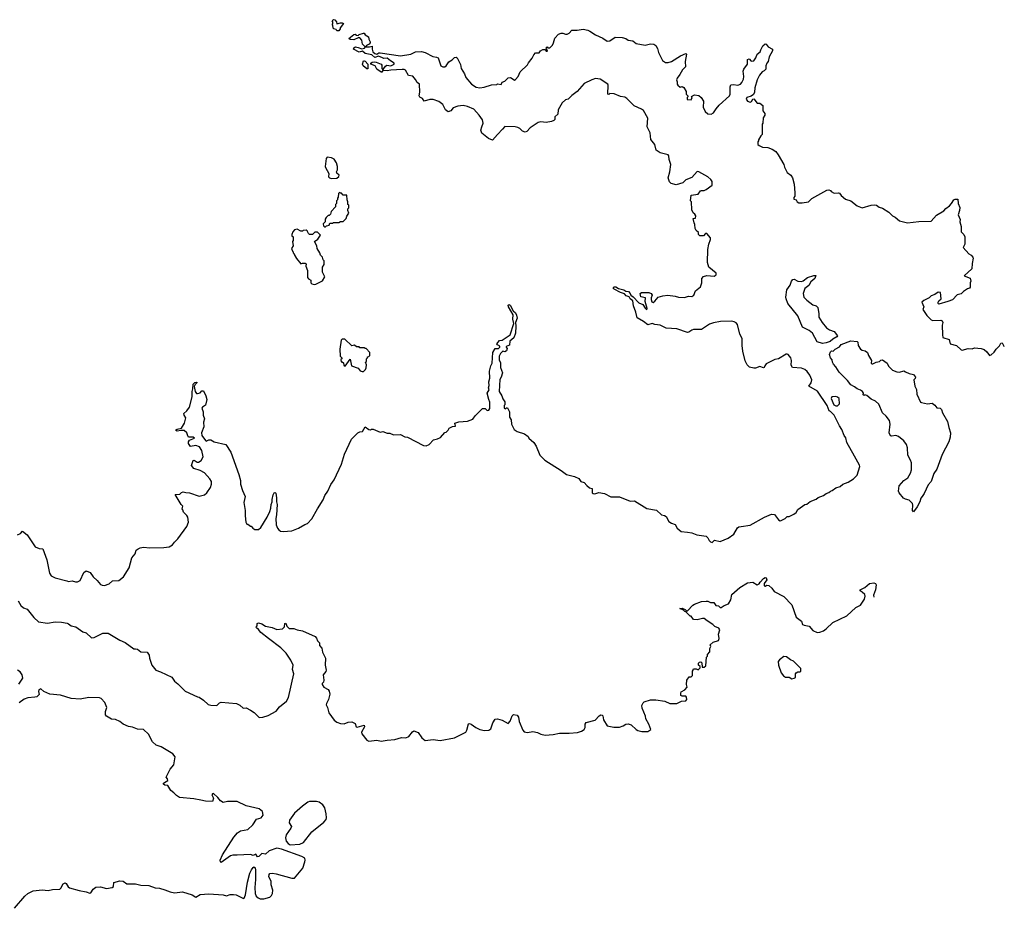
# Model space of a CAD drawing. Extents: x 2220520 to 2384350, y 721165 to 893491.
# Tile 313 of 315: x 2367262 to 2378413, y 849828 to 859898. Entities that reach past the tile are written whole.
import ezdxf

# ---------------------------------------------------------------- set-up
doc = ezdxf.new("R2010")
doc.units = 0

msp = doc.modelspace()

# ---------------------------------------------------------------- linework, layer by layer
at = {"layer": '0CON20XD'}
for points in [[(2370875, 859770), (2370855, 859772), (2370845, 859788), (2370820, 859795), (2370813, 859803), (2370810, 859835), (2370800, 859845), (2370810, 859855), (2370810, 859875), (2370800, 859885), (2370815, 859898), (2370830, 859895), (2370850, 859875), (2370855, 859850), (2370895, 859862), (2370915, 859862), (2370928, 859855), (2370893, 859807), (2370892, 859795), (2370875, 859770)], [(2372708, 856115), (2372691, 856085), (2372694, 856044), (2372708, 856008), (2372709, 855955), (2372729, 855895), (2372716, 855845), (2372701, 855819), (2372693, 855685), (2372724, 855634), (2372732, 855602), (2372756, 855566), (2372758, 855532), (2372750, 855525), (2372748, 855495), (2372762, 855488), (2372775, 855500), (2372785, 855500), (2372808, 855455), (2372810, 855395), (2372827, 855365), (2372831, 855315), (2372861, 855255), (2372895, 855231), (2372978, 855205), (2373022, 855175), (2373028, 855155), (2373085, 855108), (2373113, 855065), (2373152, 854962), (2373210, 854905), (2373395, 854788), (2373455, 854742), (2373545, 854721), (2373595, 854700), (2373618, 854665), (2373655, 854653), (2373685, 854618), (2373715, 854592), (2373746, 854586), (2373747, 854537), (2373755, 854528), (2373775, 854526), (2373820, 854540), (2373885, 854529), (2373955, 854491), (2374055, 854492), (2374175, 854441), (2374226, 854446), (2374365, 854359), (2374475, 854341), (2374532, 854285), (2374565, 854278), (2374585, 854266), (2374615, 854212), (2374643, 854193), (2374685, 854178), (2374710, 854135), (2374755, 854097), (2374825, 854092), (2374875, 854082), (2374931, 854061), (2375035, 854044), (2375057, 854027), (2375071, 853995), (2375085, 853981), (2375105, 853973), (2375131, 853999), (2375195, 853986), (2375285, 854024), (2375351, 854069), (2375391, 854139), (2375405, 854149), (2375434, 854156), (2375535, 854170), (2375698, 854262), (2375775, 854295), (2375809, 854289), (2375855, 854229), (2375875, 854219), (2375885, 854221), (2375932, 854245), (2375953, 854267), (2375975, 854267), (2376030, 854295), (2376055, 854312), (2376074, 854346), (2376155, 854402), (2376175, 854408), (2376214, 854436), (2376282, 854465), (2376305, 854483), (2376366, 854504), (2376395, 854530), (2376425, 854538), (2376444, 854556), (2376465, 854563), (2376505, 854594), (2376553, 854607), (2376586, 854634), (2376645, 854658), (2376705, 854694), (2376745, 854738), (2376777, 854835), (2376775, 854850), (2376715, 854953), (2376631, 855105), (2376618, 855158), (2376600, 855185), (2376574, 855254), (2376546, 855295), (2376486, 855415), (2376446, 855456), (2376430, 855465), (2376406, 855526), (2376298, 855688), (2376198, 855745), (2376227, 855783), (2376232, 855815), (2376209, 855869), (2376180, 855910), (2376153, 855933), (2376118, 855948), (2376016, 855956), (2376001, 855981), (2376003, 856035), (2375994, 856065), (2375965, 856103), (2375955, 856107), (2375944, 856106), (2375855, 856053), (2375814, 856046), (2375715, 855999), (2375700, 855975), (2375695, 855958), (2375686, 855954), (2375645, 855969), (2375595, 855949), (2375575, 855947), (2375529, 855959), (2375500, 855985), (2375480, 856030), (2375453, 856143), (2375443, 856205), (2375444, 856285), (2375418, 856335), (2375393, 856443), (2375375, 856464), (2375352, 856475), (2375325, 856480), (2375198, 856478), (2375118, 856462), (2375075, 856446), (2374982, 856388), (2374895, 856386), (2374875, 856381), (2374840, 856355), (2374825, 856353), (2374705, 856393), (2374585, 856403), (2374515, 856436), (2374456, 856444), (2374425, 856456), (2374375, 856439), (2374327, 856477), (2374255, 856518), (2374239, 856585), (2374213, 856655), (2374205, 856710), (2374176, 856735), (2374165, 856757), (2374130, 856770), (2374111, 856791), (2374065, 856805), (2373993, 856845), (2373983, 856856), (2373991, 856869), (2374015, 856871), (2374043, 856853), (2374105, 856836), (2374125, 856821), (2374156, 856816), (2374177, 856795), (2374184, 856774), (2374208, 856758), (2374275, 856690), (2374319, 856669), (2374345, 856628), (2374365, 856610), (2374368, 856625), (2374346, 856705), (2374348, 856745), (2374297, 856757), (2374290, 856795), (2374303, 856807), (2374387, 856807), (2374415, 856796), (2374424, 856775), (2374413, 856745), (2374414, 856725), (2374422, 856702), (2374435, 856692), (2374455, 856708), (2374493, 856755), (2374545, 856770), (2374604, 856774), (2374685, 856766), (2374724, 856754), (2374791, 856751), (2374835, 856763), (2374875, 856761), (2374896, 856774), (2374917, 856825), (2374971, 856869), (2374986, 856915), (2374987, 856965), (2375005, 856988), (2375045, 856998), (2375127, 856993), (2375150, 857005), (2375150, 857025), (2375068, 857095), (2375050, 857145), (2375054, 857295), (2375066, 857355), (2375086, 857405), (2375086, 857425), (2375045, 857476), (2375030, 857475), (2375005, 857450), (2374965, 857450), (2374950, 857465), (2374950, 857485), (2374925, 857510), (2374913, 857533), (2374910, 857575), (2374900, 857595), (2374890, 857645), (2374915, 857650), (2374919, 857675), (2374910, 857695), (2374890, 857710), (2374873, 857743), (2374870, 857835), (2374860, 857845), (2374865, 857910), (2374945, 857922), (2374972, 857958), (2374985, 857963), (2375015, 857961), (2375035, 857972), (2375106, 858024), (2375104, 858065), (2375091, 858085), (2375055, 858118), (2374955, 858172), (2374935, 858176), (2374875, 858108), (2374806, 858084), (2374772, 858048), (2374695, 858026), (2374641, 858041), (2374620, 858060), (2374608, 858105), (2374626, 858175), (2374636, 858255), (2374616, 858315), (2374612, 858355), (2374605, 858367), (2374515, 858388), (2374469, 858419), (2374454, 858485), (2374410, 858540), (2374404, 858614), (2374370, 858685), (2374375, 858783), (2374325, 858867), (2374303, 858885), (2374221, 858921), (2374139, 859005), (2374115, 859020), (2374068, 859028), (2373995, 859059), (2373945, 859060), (2373935, 859050), (2373922, 859052), (2373928, 859155), (2373922, 859165), (2373835, 859223), (2373785, 859231), (2373741, 859215), (2373653, 859175), (2373577, 859083), (2373515, 859040), (2373475, 858998), (2373445, 858990), (2373404, 858956), (2373361, 858875), (2373358, 858825), (2373322, 858795), (2373322, 858768), (2373310, 858755), (2373286, 858744), (2373225, 858732), (2373165, 858739), (2373135, 858731), (2373045, 858671), (2373005, 858630), (2372985, 858622), (2372955, 858634), (2372926, 858666), (2372905, 858676), (2372873, 858683), (2372755, 858688), (2372731, 858655), (2372672, 858598), (2372615, 858532), (2372572, 858552), (2372495, 858612), (2372486, 858645), (2372494, 858685), (2372512, 858725), (2372503, 858763), (2372465, 858816), (2372404, 858884), (2372335, 858914), (2372285, 858924), (2372224, 858916), (2372172, 858898), (2372145, 858864), (2372115, 858853), (2372086, 858875), (2372055, 858937), (2372010, 858970), (2371943, 858993), (2371905, 858992), (2371842, 858975), (2371823, 859003), (2371795, 859020), (2371786, 859035), (2371792, 859075), (2371789, 859165), (2371763, 859184), (2371745, 859219), (2371716, 859256), (2371665, 859266), (2371633, 859325), (2371615, 859334), (2371595, 859334), (2371464, 859326), (2371425, 859316), (2371385, 859322), (2371375, 859320), (2371365, 859304), (2371354, 859304), (2371307, 859337), (2371286, 859376), (2371240, 859395), (2371238, 859405), (2371255, 859416), (2371275, 859419), (2371300, 859415), (2371354, 859394), (2371363, 859383), (2371362, 859345), (2371375, 859330), (2371405, 859372), (2371418, 859382), (2371464, 859376), (2371488, 859385), (2371502, 859395), (2371502, 859405), (2371460, 859430), (2371425, 859461), (2371385, 859459), (2371370, 859465), (2371325, 859484), (2371285, 859469), (2371249, 859499), (2371175, 859516), (2371145, 859542), (2371105, 859530), (2371044, 859565), (2371045, 859577), (2371065, 859588), (2371094, 859584), (2371135, 859568), (2371167, 859573), (2371180, 859590), (2371172, 859592), (2371145, 859620), (2371137, 859667), (2371115, 859690), (2371095, 859690), (2371045, 859670), (2371003, 859673), (2370990, 859685), (2371045, 859730), (2371062, 859732), (2371075, 859722), (2371095, 859720), (2371105, 859730), (2371155, 859746), (2371163, 859743), (2371174, 859724), (2371212, 859705), (2371216, 859675), (2371230, 859645), (2371230, 859635), (2371219, 859621), (2371190, 859605), (2371180, 859590), (2371225, 859588), (2371255, 859598), (2371253, 859565), (2371260, 859535), (2371285, 859513), (2371305, 859508), (2371328, 859522), (2371345, 859522), (2371575, 859489), (2371693, 859507), (2371745, 859534), (2371814, 859536), (2371855, 859526), (2371942, 859482), (2371984, 859474), (2372000, 859465), (2372033, 859375), (2372055, 859363), (2372075, 859364), (2372092, 859375), (2372121, 859419), (2372158, 859442), (2372185, 859468), (2372205, 859472), (2372215, 859467), (2372255, 859390), (2372262, 859345), (2372299, 859285), (2372313, 859243), (2372379, 859165), (2372433, 859133), (2372475, 859124), (2372524, 859134), (2372605, 859161), (2372665, 859164), (2372675, 859170), (2372715, 859162), (2372725, 859190), (2372755, 859200), (2372795, 859240), (2372815, 859243), (2372829, 859239), (2372865, 859213), (2372879, 859221), (2372907, 859253), (2372930, 859305), (2373012, 859385), (2373025, 859410), (2373065, 859460), (2373085, 859500), (2373105, 859520), (2373145, 859520), (2373162, 859545), (2373185, 859560), (2373215, 859560), (2373225, 859540), (2373238, 859542), (2373228, 859568), (2373220, 859575), (2373235, 859590), (2373245, 859580), (2373265, 859580), (2373295, 859610), (2373308, 859635), (2373321, 859689), (2373365, 859732), (2373395, 859743), (2373415, 859743)], [(2373415, 859743), (2373445, 859732), (2373464, 859734), (2373486, 859745), (2373515, 859777), (2373575, 859777), (2373645, 859789), (2373695, 859779), (2373718, 859768), (2373783, 859725), (2373865, 859689), (2373915, 859654), (2373945, 859656), (2374005, 859698), (2374084, 859696), (2374125, 859684), (2374155, 859666), (2374205, 859656), (2374245, 859629), (2374345, 859609), (2374405, 859624), (2374445, 859621), (2374465, 859605), (2374485, 859571), (2374495, 859525), (2374541, 859435), (2374575, 859411), (2374605, 859412), (2374645, 859424), (2374745, 859489), (2374805, 859513), (2374813, 859505), (2374800, 859425), (2374804, 859365), (2374770, 859330), (2374740, 859275), (2374708, 859235), (2374702, 859215), (2374710, 859195), (2374708, 859165), (2374714, 859154), (2374743, 859133), (2374765, 859140), (2374785, 859130), (2374810, 859085), (2374810, 859055), (2374830, 859035), (2374830, 859025), (2374820, 859015), (2374822, 858992), (2374865, 858990), (2374878, 859015), (2374872, 859028), (2374903, 859047), (2374955, 859037), (2374981, 859015), (2375006, 858975), (2375004, 858905), (2375025, 858858), (2375055, 858832), (2375095, 858828), (2375119, 858841), (2375151, 858889), (2375185, 858928), (2375300, 859035), (2375307, 859055), (2375309, 859135), (2375315, 859158), (2375345, 859164), (2375396, 859154), (2375425, 859167), (2375441, 859185), (2375459, 859225), (2375463, 859255), (2375454, 859315), (2375462, 859338), (2375503, 859395), (2375505, 859448), (2375525, 859452), (2375548, 859428), (2375575, 859432), (2375599, 859465), (2375614, 859505), (2375648, 859532), (2375654, 859555), (2375680, 859600), (2375705, 859624), (2375715, 859621), (2375739, 859589), (2375788, 859565), (2375788, 859545), (2375751, 859475), (2375740, 859425), (2375722, 859405), (2375714, 859376), (2375711, 859335), (2375695, 859317), (2375672, 859305), (2375641, 859269), (2375614, 859215), (2375589, 859125), (2375584, 859075), (2375571, 859049), (2375548, 859032), (2375496, 859014), (2375488, 858995), (2375505, 858974), (2375535, 858962), (2375549, 858971), (2375564, 858996), (2375575, 859000), (2375615, 858950), (2375645, 858950), (2375680, 858925), (2375680, 858865), (2375700, 858835), (2375700, 858815), (2375683, 858787), (2375680, 858725), (2375670, 858715), (2375672, 858598), (2375655, 858580), (2375630, 858535), (2375630, 858525), (2375620, 858515), (2375620, 858485), (2375635, 858470), (2375673, 858453), (2375735, 858448), (2375785, 858432), (2375825, 858402), (2375852, 858365), (2375916, 858256), (2375923, 858225), (2375953, 858165), (2375997, 858135), (2376016, 858105), (2376032, 858035), (2376042, 857935), (2376042, 857898), (2376028, 857882), (2376030, 857865), (2376057, 857857), (2376068, 857835), (2376085, 857824), (2376125, 857823), (2376195, 857832), (2376235, 857870), (2376405, 857967), (2376425, 857970), (2376445, 857962), (2376452, 857952), (2376485, 857933), (2376535, 857937), (2376545, 857932), (2376564, 857904), (2376613, 857863), (2376675, 857843), (2376745, 857790), (2376805, 857767), (2376905, 857794), (2376945, 857799), (2376965, 857796), (2376995, 857772), (2377035, 857762), (2377107, 857715), (2377146, 857676), (2377179, 857659), (2377225, 857620), (2377315, 857594), (2377445, 857612), (2377584, 857616), (2377646, 857684), (2377728, 857732), (2377752, 857758), (2377793, 857787), (2377817, 857813), (2377842, 857855), (2377857, 857863), (2377888, 857865), (2377889, 857815), (2377910, 857770), (2377904, 857736), (2377892, 857685), (2377913, 857635), (2377910, 857605), (2377923, 857555), (2377923, 857495), (2377954, 857464), (2377968, 857435), (2377968, 857355), (2377948, 857315), (2378010, 857245), (2378038, 857228), (2378057, 857207), (2378060, 857195), (2378048, 857135), (2378046, 857074), (2377960, 856995), (2378028, 856968), (2378033, 856935), (2378027, 856915), (2378028, 856865), (2378020, 856855), (2377995, 856848), (2377952, 856818), (2377925, 856792), (2377879, 856781), (2377825, 856722), (2377775, 856703), (2377670, 856675), (2377663, 856683), (2377663, 856697), (2377670, 856710), (2377700, 856735), (2377690, 856805), (2377665, 856810), (2377627, 856783), (2377585, 856770), (2377563, 856747), (2377500, 856715), (2377480, 856695), (2377500, 856645), (2377490, 856615), (2377537, 856547), (2377585, 856498), (2377605, 856490), (2377695, 856492), (2377708, 856485), (2377717, 856465), (2377711, 856435), (2377713, 856327), (2377717, 856297), (2377788, 856275), (2377802, 856225), (2377872, 856205), (2377925, 856157), (2377935, 856153), (2378005, 856172), (2378051, 856169), (2378075, 856179), (2378153, 856173), (2378185, 856160), (2378214, 856135), (2378245, 856092), (2378265, 856098), (2378300, 856129), (2378321, 856165), (2378360, 856200), (2378375, 856231), (2378388, 856235), (2378408, 856198), (2378413, 856199)], [(2371205, 859340), (2371195, 859340), (2371151, 859375), (2371144, 859395), (2371155, 859430), (2371165, 859432), (2371175, 859427), (2371203, 859395), (2371205, 859340)], [(2370795, 858097), (2370855, 858100), (2370875, 858120), (2370880, 858135), (2370855, 858160), (2370850, 858175), (2370860, 858195), (2370860, 858235), (2370850, 858275), (2370825, 858318), (2370792, 858332), (2370745, 858340), (2370732, 858325), (2370722, 858235), (2370724, 858224), (2370763, 858155), (2370758, 858118), (2370770, 858105), (2370795, 858097)], [(2370725, 857550), (2370735, 857560), (2370765, 857570), (2370775, 857590), (2370805, 857590), (2370815, 857600), (2370875, 857600), (2370895, 857610), (2370925, 857610), (2370960, 857645), (2370968, 857672), (2370990, 857705), (2370980, 857735), (2370980, 857755), (2370990, 857765), (2370990, 857795), (2370980, 857805), (2370980, 857835), (2370970, 857855), (2370968, 857908), (2370925, 857910), (2370905, 857930), (2370895, 857930), (2370885, 857940), (2370872, 857928), (2370870, 857885), (2370860, 857875), (2370860, 857855), (2370850, 857845), (2370850, 857815), (2370840, 857805), (2370840, 857775), (2370790, 857725), (2370780, 857695), (2370765, 857680), (2370755, 857680), (2370732, 857655), (2370723, 857637), (2370720, 857605), (2370700, 857585), (2370702, 857562), (2370715, 857550), (2370725, 857550)], [(2370595, 856898), (2370615, 856902), (2370693, 856937), (2370717, 856985), (2370690, 857035), (2370690, 857095), (2370710, 857125), (2370710, 857165), (2370700, 857175), (2370690, 857205), (2370668, 857228), (2370662, 857255), (2370630, 857305), (2370628, 857335), (2370600, 857385), (2370638, 857412), (2370670, 857455), (2370635, 857490), (2370605, 857488), (2370577, 857463), (2370545, 857462), (2370533, 857473), (2370516, 857506), (2370505, 857512), (2370473, 857507), (2370465, 857500), (2370445, 857500), (2370405, 857522), (2370375, 857517), (2370357, 857495), (2370343, 857465), (2370345, 857450), (2370360, 857435), (2370360, 857395), (2370350, 857385), (2370360, 857335), (2370342, 857305), (2370350, 857275), (2370360, 857265), (2370360, 857255), (2370370, 857245), (2370370, 857235), (2370395, 857190), (2370445, 857130), (2370465, 857138), (2370495, 857138), (2370505, 857130), (2370504, 857104), (2370520, 857055), (2370521, 856975), (2370531, 856961), (2370558, 856945), (2370560, 856915), (2370570, 856905), (2370595, 856898)], [(2376355, 856229), (2376295, 856248), (2376240, 856345), (2376205, 856377), (2376129, 856415), (2376075, 856543), (2375962, 856682), (2375941, 856735), (2375939, 856755), (2375952, 856835), (2375989, 856891), (2376004, 856936), (2376017, 856953), (2376035, 856958), (2376075, 856934), (2376115, 856931), (2376135, 856939), (2376185, 856977), (2376255, 857000), (2376277, 856997), (2376266, 856965), (2376222, 856928), (2376200, 856885), (2376155, 856852), (2376136, 856795), (2376143, 856755), (2376178, 856718), (2376245, 856667), (2376284, 856654), (2376300, 856635), (2376313, 856563), (2376312, 856528), (2376350, 856465), (2376400, 856405), (2376435, 856382), (2376485, 856363), (2376524, 856315), (2376518, 856302), (2376472, 856278), (2376440, 856250), (2376395, 856235), (2376355, 856229)], [(2367235, 854061), (2367270, 854075), (2367295, 854100), (2367345, 854060), (2367438, 853925), (2367484, 853904), (2367525, 853902), (2367569, 853775), (2367599, 853625), (2367618, 853595), (2367665, 853573), (2367797, 853537), (2367815, 853533), (2367855, 853540), (2367895, 853528), (2367915, 853528), (2367945, 853542), (2367988, 853635), (2368015, 853652), (2368058, 853635), (2368095, 853583), (2368141, 853541), (2368175, 853496), (2368195, 853488), (2368224, 853486), (2368276, 853504), (2368312, 853538), (2368385, 853543), (2368438, 853585), (2368503, 853685), (2368532, 853798), (2368568, 853845), (2368582, 853885), (2368605, 853900), (2368628, 853912), (2368665, 853920), (2368735, 853913), (2368895, 853916), (2368955, 853924), (2368992, 853945), (2369015, 853978), (2369052, 854015), (2369154, 854156), (2369172, 854205), (2369165, 854260), (2369155, 854280), (2369118, 854315), (2369110, 854345), (2369100, 854355), (2369110, 854385), (2369090, 854405), (2369023, 854517), (2369075, 854522), (2369095, 854540), (2369115, 854548), (2369145, 854538), (2369185, 854537), (2369295, 854500), (2369355, 854513), (2369380, 854535), (2369421, 854595), (2369433, 854635), (2369434, 854664), (2369416, 854695), (2369355, 854761), (2369305, 854789), (2369235, 854812), (2369208, 854845), (2369228, 854902), (2369236, 854905), (2369272, 854882), (2369288, 854882), (2369318, 854902), (2369338, 854945), (2369324, 855015), (2369299, 855059), (2369255, 855071), (2369195, 855061), (2369173, 855095), (2369172, 855115), (2369185, 855132), (2369240, 855155), (2369225, 855167), (2369175, 855168), (2369165, 855180), (2369154, 855215), (2369125, 855242), (2369086, 855244), (2369046, 855236), (2369028, 855245), (2369045, 855258), (2369095, 855270), (2369127, 855325), (2369143, 855385), (2369124, 855415), (2369120, 855435), (2369156, 855464), (2369186, 855505), (2369216, 855624), (2369214, 855685), (2369224, 855716), (2369225, 855767), (2369245, 855788), (2369265, 855790), (2369270, 855785), (2369250, 855765), (2369238, 855742), (2369248, 855685), (2369263, 855663), (2369275, 855660), (2369305, 855668), (2369325, 855690), (2369345, 855690), (2369370, 855635), (2369380, 855595), (2369365, 855530), (2369332, 855508), (2369324, 855495), (2369338, 855455), (2369341, 855415), (2369354, 855375), (2369344, 855335), (2369348, 855285), (2369319, 855215), (2369325, 855187), (2369365, 855128), (2369375, 855122), (2369405, 855137), (2369425, 855137), (2369465, 855114), (2369595, 855082), (2369654, 854995), (2369744, 854744), (2369764, 854675), (2369764, 854635), (2369784, 854564), (2369817, 854495), (2369800, 854425), (2369814, 854334), (2369814, 854276), (2369823, 854203), (2369835, 854180), (2369845, 854180), (2369875, 854160), (2369885, 854160), (2369904, 854134), (2369925, 854120), (2369965, 854122), (2369992, 854145), (2370065, 854262), (2370093, 854325), (2370106, 854364), (2370109, 854405), (2370122, 854435), (2370121, 854461), (2370132, 854515), (2370142, 854535), (2370155, 854540), (2370162, 854532), (2370172, 854478), (2370170, 854435), (2370178, 854405), (2370171, 854285), (2370163, 854245), (2370166, 854175), (2370180, 854135), (2370198, 854115), (2370215, 854103), (2370245, 854097), (2370343, 854107), (2370420, 854135), (2370492, 854178), (2370521, 854189), (2370569, 854241), (2370634, 854356), (2370699, 854455), (2370716, 854504), (2370752, 854555), (2370785, 854630), (2370822, 854685), (2370905, 854860), (2370942, 854975), (2371018, 855145), (2371090, 855215), (2371113, 855227), (2371145, 855230), (2371175, 855282), (2371215, 855252), (2371235, 855250), (2371245, 855258), (2371265, 855258), (2371345, 855222), (2371375, 855232), (2371425, 855212), (2371455, 855212), (2371495, 855192), (2371576, 855196), (2371625, 855172), (2371655, 855168), (2371835, 855072), (2371865, 855070), (2371900, 855085), (2371950, 855135), (2371995, 855148), (2372026, 855164), (2372075, 855220), (2372090, 855225), (2372113, 855247), (2372125, 855268), (2372163, 855287), (2372198, 855292), (2372190, 855325), (2372235, 855340), (2372333, 855347), (2372395, 855372), (2372421, 855409), (2372505, 855490), (2372535, 855490), (2372555, 855470), (2372575, 855472), (2372588, 855492), (2372586, 855565), (2372574, 855594), (2372557, 855665), (2372577, 855705), (2372573, 855725), (2372579, 855751), (2372576, 855795), (2372587, 855835), (2372583, 855913), (2372596, 855975), (2372611, 856005), (2372619, 856125), (2372645, 856170), (2372685, 856172), (2372700, 856185), (2372699, 856199), (2372672, 856212), (2372666, 856225), (2372695, 856264), (2372725, 856267), (2372815, 856325), (2372860, 856455), (2372846, 856505), (2372852, 856552), (2372796, 856645), (2372795, 856662), (2372805, 856669), (2372815, 856662), (2372849, 856599), (2372876, 856575), (2372889, 856549), (2372896, 856515), (2372878, 856465), (2372882, 856425), (2372876, 856346), (2372858, 856292), (2372814, 856255), (2372810, 856210), (2372770, 856195), (2372770, 856185), (2372782, 856172), (2372777, 856145), (2372755, 856134), (2372735, 856142), (2372708, 856115)], [(2371141, 855911), (2371155, 855912), (2371180, 855935), (2371187, 855953), (2371188, 855985), (2371180, 856015), (2371190, 856025), (2371190, 856055), (2371200, 856065), (2371202, 856078), (2371215, 856080), (2371227, 856093), (2371228, 856128), (2371185, 856170), (2371175, 856170), (2371165, 856180), (2371115, 856180), (2371105, 856190), (2371075, 856190), (2371055, 856208), (2371025, 856200), (2370945, 856278), (2370915, 856278), (2370902, 856265), (2370887, 856163), (2370892, 856085), (2370910, 856065), (2370910, 856055), (2370900, 856045), (2370902, 856022), (2370915, 856020), (2370928, 856008), (2370932, 855982), (2370947, 855973), (2371005, 856050), (2371020, 855975), (2371095, 855948), (2371119, 855919), (2371141, 855911)], [(2377385, 854321), (2377374, 854334), (2377379, 854395), (2377372, 854415), (2377335, 854451), (2377293, 854463), (2377272, 854475), (2377222, 854535), (2377216, 854556), (2377224, 854615), (2377276, 854675), (2377322, 854705), (2377352, 854758), (2377363, 854795), (2377361, 854875), (2377352, 854905), (2377321, 854961), (2377315, 855045), (2377305, 855085), (2377276, 855125), (2377215, 855174), (2377185, 855184), (2377135, 855178), (2377125, 855182), (2377111, 855215), (2377120, 855315), (2377114, 855355), (2377075, 855405), (2377035, 855443), (2376992, 855542), (2376955, 855576), (2376906, 855596), (2376855, 855638), (2376835, 855648), (2376825, 855640), (2376813, 855645), (2376818, 855665), (2376809, 855685), (2376785, 855701), (2376745, 855713), (2376717, 855737), (2376675, 855761), (2376638, 855808), (2376542, 855905), (2376507, 855965), (2376480, 855995), (2376469, 856015), (2376464, 856044), (2376445, 856066), (2376435, 856105), (2376445, 856134), (2376455, 856146), (2376475, 856142), (2376496, 856164), (2376545, 856192), (2376566, 856215), (2376675, 856258), (2376745, 856250), (2376753, 856243), (2376760, 856205), (2376784, 856165), (2376805, 856151), (2376836, 856146), (2376864, 856125), (2376874, 856094), (2376908, 856035), (2376904, 856005), (2376915, 855996), (2376925, 855996), (2376963, 856017), (2377000, 856025), (2377015, 856038), (2377035, 856043), (2377087, 856007), (2377103, 855973), (2377148, 855925), (2377195, 855907), (2377226, 855904), (2377275, 855920), (2377296, 855906), (2377335, 855888), (2377386, 855876), (2377408, 855845), (2377405, 855830), (2377390, 855815), (2377401, 855745), (2377418, 855708), (2377424, 855655), (2377464, 855565), (2377475, 855558), (2377545, 855546), (2377595, 855551), (2377628, 855528), (2377649, 855499), (2377685, 855494), (2377701, 855481), (2377713, 855443), (2377771, 855345), (2377784, 855275), (2377804, 855214), (2377802, 855165), (2377785, 855112), (2377710, 854970), (2377648, 854805), (2377615, 854755), (2377585, 854665), (2377551, 854625), (2377505, 854528), (2377482, 854495), (2377468, 854475), (2377455, 854435), (2377425, 854378), (2377385, 854321)], [(2376505, 855520), (2376525, 855523), (2376548, 855545), (2376542, 855605), (2376525, 855620), (2376505, 855626), (2376460, 855625), (2376453, 855605), (2376483, 855535), (2376505, 855520)], [(2367245, 853313), (2367275, 853260), (2367304, 853234), (2367345, 853218), (2367422, 853122), (2367475, 853074), (2367575, 853059), (2367665, 853074), (2367735, 853070), (2367798, 853058), (2367815, 853053), (2367845, 853029), (2367898, 853018), (2367975, 852960), (2368015, 852949), (2368075, 852892), (2368105, 852898), (2368205, 852947), (2368265, 852944), (2368396, 852866), (2368455, 852839), (2368555, 852768), (2368575, 852770), (2368595, 852763), (2368634, 852734), (2368705, 852730), (2368728, 852698), (2368733, 852663), (2368759, 852585), (2368805, 852527), (2368858, 852508), (2368985, 852447), (2369015, 852400), (2369052, 852372), (2369135, 852288), (2369274, 852226), (2369295, 852221), (2369345, 852188), (2369395, 852137), (2369425, 852129), (2369495, 852126), (2369523, 852155), (2369545, 852164), (2369718, 852148), (2369755, 852130), (2369792, 852095), (2369825, 852098), (2369875, 852072), (2369916, 852046), (2369975, 851992), (2370015, 851993), (2370076, 852014), (2370165, 852062), (2370205, 852112), (2370283, 852175), (2370305, 852218), (2370368, 852485), (2370353, 852535), (2370359, 852585), (2370331, 852641), (2370279, 852719), (2370219, 852779), (2370080, 852885), (2369994, 852955), (2369968, 852988), (2369942, 853005), (2369940, 853015), (2369952, 853028), (2369950, 853055), (2369965, 853062), (2370005, 853053), (2370045, 853024), (2370120, 853010), (2370175, 852989), (2370240, 852995), (2370262, 853018), (2370264, 853056), (2370275, 853058), (2370286, 853026), (2370315, 853000), (2370365, 852999), (2370405, 852982), (2370465, 852972), (2370608, 852908), (2370625, 852888), (2370635, 852858), (2370657, 852835), (2370659, 852805), (2370684, 852774), (2370692, 852732), (2370724, 852664), (2370721, 852585), (2370731, 852525), (2370728, 852512), (2370699, 852475), (2370708, 852412), (2370701, 852389), (2370688, 852375), (2370688, 852365), (2370708, 852335), (2370755, 852308), (2370768, 852288), (2370776, 852256), (2370759, 852195), (2370735, 852149), (2370734, 852135), (2370749, 852105), (2370763, 852043), (2370825, 851961), (2370855, 851937), (2370895, 851922), (2370935, 851918), (2370982, 851938), (2371025, 851940), (2371063, 851923), (2371073, 851885), (2371085, 851881), (2371165, 851902), (2371166, 851885), (2371134, 851825), (2371135, 851805), (2371195, 851734), (2371215, 851721), (2371305, 851734), (2371355, 851721), (2371425, 851734), (2371512, 851739), (2371585, 851764), (2371635, 851761), (2371670, 851775), (2371711, 851829), (2371725, 851838), (2371775, 851822), (2371818, 851758), (2371855, 851730), (2371945, 851739), (2372025, 851729), (2372185, 851759), (2372314, 851825), (2372327, 851845), (2372345, 851920), (2372355, 851923), (2372375, 851916), (2372428, 851878), (2372475, 851854), (2372525, 851842), (2372575, 851847), (2372599, 851861), (2372619, 851931), (2372645, 851971), (2372675, 851976), (2372725, 851959), (2372795, 851924), (2372815, 851948), (2372840, 852010), (2372856, 852024), (2372895, 852016), (2372912, 851995), (2372920, 851945), (2372960, 851845), (2372976, 851826), (2373012, 851822), (2373075, 851830), (2373125, 851821), (2373163, 851803), (2373215, 851791), (2373305, 851798), (2373375, 851812), (2373485, 851811), (2373580, 851820), (2373625, 851834), (2373656, 851855), (2373668, 851875), (2373666, 851915), (2373676, 851934), (2373779, 851961), (2373825, 852010), (2373845, 852020), (2373858, 852018), (2373868, 852008), (2373874, 851964), (2373915, 851894), (2373990, 851880), (2374055, 851882), (2374096, 851895), (2374125, 851916), (2374155, 851919), (2374186, 851906), (2374245, 851853), (2374264, 851844), (2374307, 851833), (2374375, 851830), (2374410, 851855), (2374388, 851915), (2374352, 851975), (2374348, 852005), (2374313, 852095), (2374308, 852125), (2374322, 852155), (2374335, 852167), (2374405, 852189), (2374465, 852189), (2374570, 852175), (2374625, 852149), (2374705, 852148), (2374756, 852174), (2374805, 852179), (2374819, 852195), (2374815, 852220), (2374805, 852232), (2374765, 852232), (2374751, 852241), (2374748, 852265), (2374755, 852280), (2374796, 852304), (2374820, 852335), (2374812, 852365), (2374818, 852412), (2374845, 852450), (2374865, 852450), (2374880, 852465), (2374880, 852515), (2374890, 852525), (2374890, 852535), (2374895, 852540), (2374925, 852540), (2374945, 852530), (2374968, 852552), (2374968, 852568), (2374950, 852585), (2374950, 852605), (2374962, 852618), (2374975, 852620), (2374988, 852608), (2374992, 852562), (2375015, 852560), (2375032, 852575), (2375040, 852675), (2375050, 852685), (2375050, 852705), (2375080, 852735), (2375078, 852772), (2375088, 852795), (2375083, 852815), (2375115, 852842), (2375177, 852863), (2375182, 852885), (2375178, 852935), (2375193, 852985), (2375181, 853001), (2375135, 853022), (2375112, 853045), (2375048, 853085), (2375015, 853112), (2374995, 853113), (2374935, 853097), (2374895, 853102), (2374865, 853140), (2374855, 853140), (2374808, 853188), (2374795, 853190), (2374778, 853208), (2374740, 853225), (2374765, 853228), (2374800, 853215), (2374815, 853200), (2374825, 853200), (2374885, 853263), (2374904, 853276), (2374985, 853303), (2375035, 853308), (2375055, 853307), (2375084, 853294), (2375125, 853292), (2375145, 853260), (2375175, 853257), (2375195, 853238), (2375205, 853237), (2375240, 853260), (2375290, 853280), (2375315, 853322), (2375327, 853385), (2375417, 853463), (2375505, 853516), (2375565, 853522), (2375615, 853492), (2375636, 853504), (2375648, 853525), (2375685, 853567), (2375704, 853576), (2375715, 853571), (2375725, 853550), (2375695, 853510), (2375695, 853482), (2375705, 853478), (2375725, 853490), (2375745, 853486), (2375779, 853455), (2375805, 853417), (2375915, 853363), (2376006, 853265), (2376056, 853126), (2376115, 853080), (2376128, 853045), (2376146, 853036), (2376202, 853025), (2376245, 852976), (2376295, 852954), (2376325, 852958), (2376365, 852974), (2376395, 852994), (2376472, 853068), (2376629, 853141), (2376732, 853238), (2376785, 853263), (2376829, 853331), (2376837, 853365), (2376833, 853385), (2376805, 853412), (2376780, 853425), (2376780, 853435), (2376835, 853462), (2376885, 853508), (2376936, 853516), (2376955, 853508), (2376963, 853495), (2376956, 853436), (2376930, 853375), (2376934, 853353)], [(2376005, 852429), (2376035, 852434), (2376048, 852445), (2376050, 852485), (2376057, 852495), (2376075, 852506), (2376102, 852508), (2376110, 852515), (2376107, 852545), (2376025, 852629), (2375992, 852642), (2375946, 852676), (2375915, 852683), (2375866, 852644), (2375851, 852625), (2375857, 852585), (2375886, 852496), (2375912, 852462), (2375935, 852448), (2375975, 852447), (2376005, 852429)], [(2367253, 852367), (2367296, 852435), (2367288, 852475), (2367267, 852507), (2367238, 852528)], [(2367202, 849828), (2367320, 849965), (2367355, 849996), (2367415, 850025), (2367515, 850038), (2367585, 850030), (2367635, 850041), (2367715, 850045), (2367727, 850055), (2367755, 850104), (2367775, 850118), (2367789, 850109), (2367811, 850071), (2367825, 850059), (2367935, 850028), (2368015, 850016), (2368055, 849998), (2368069, 850005), (2368093, 850045), (2368125, 850069), (2368175, 850073), (2368245, 850054), (2368308, 850062), (2368324, 850075), (2368328, 850122), (2368395, 850139), (2368435, 850136), (2368476, 850105), (2368574, 850104), (2368635, 850091), (2368725, 850085), (2368795, 850061), (2368845, 850055), (2368907, 850037), (2368965, 850014), (2369015, 850003), (2369105, 850015), (2369215, 849982), (2369255, 849955), (2369307, 849983), (2369403, 849993), (2369565, 849981), (2369605, 849969), (2369647, 849983), (2369684, 849986), (2369715, 849979), (2369795, 849939), (2369805, 849944), (2369819, 849981), (2369843, 850125), (2369868, 850225), (2369887, 850265), (2369905, 850292), (2369915, 850298), (2369928, 850288), (2369932, 850262), (2369933, 850155), (2369923, 850065), (2369928, 849995), (2369940, 849965), (2369961, 849945), (2369985, 849935), (2370025, 849934), (2370093, 849955), (2370114, 849975), (2370124, 849996), (2370128, 850035), (2370111, 850095), (2370111, 850135), (2370083, 850185), (2370088, 850212), (2370095, 850222), (2370125, 850225), (2370165, 850218), (2370345, 850169), (2370375, 850169), (2370468, 850282), (2370493, 850355), (2370496, 850375), (2370491, 850395), (2370456, 850416), (2370225, 850499), (2370175, 850511), (2370089, 850481), (2370045, 850442), (2370005, 850450), (2369970, 850415), (2369955, 850410), (2369935, 850440), (2369905, 850428), (2369875, 850437), (2369725, 850432), (2369675, 850430), (2369648, 850422), (2369545, 850348), (2369536, 850356), (2369534, 850375), (2369557, 850435), (2369688, 850635), (2369728, 850685), (2369764, 850706), (2369845, 850722), (2369902, 850775), (2369945, 850838), (2369996, 850854), (2370018, 850885), (2370010, 850925), (2369975, 850956), (2369825, 850988), (2369725, 851037), (2369615, 851038), (2369565, 851028), (2369535, 851045), (2369505, 851085), (2369455, 851128), (2369445, 851127), (2369438, 851115), (2369457, 851077), (2369445, 851038), (2369365, 851041), (2369312, 851052), (2369235, 851069), (2369072, 851085), (2369038, 851105), (2369008, 851138), (2368972, 851162), (2368952, 851202), (2368938, 851218), (2368905, 851222), (2368890, 851235), (2368890, 851245), (2368900, 851255), (2368938, 851275), (2368937, 851295), (2368919, 851315), (2368965, 851404), (2369008, 851455), (2369021, 851545), (2368997, 851577), (2368865, 851656), (2368809, 851675), (2368764, 851715), (2368720, 851800), (2368665, 851853), (2368595, 851858), (2368540, 851880), (2368495, 851888), (2368435, 851914), (2368395, 851946), (2368345, 851968), (2368300, 851970), (2368245, 852007), (2368235, 852020), (2368232, 852058), (2368250, 852105), (2368225, 852160), (2368185, 852206), (2368165, 852212), (2368045, 852216), (2367945, 852199), (2367845, 852206), (2367725, 852244), (2367603, 852255), (2367535, 852283), (2367502, 852315), (2367479, 852305), (2367475, 852285), (2367481, 852249), (2367455, 852226), (2367435, 852219), (2367355, 852214), (2367312, 852198), (2367255, 852157)], [(2370325, 850549), (2370435, 850555), (2370476, 850574), (2370570, 850695), (2370707, 850803), (2370731, 850835), (2370735, 850855), (2370732, 850898), (2370716, 850965), (2370695, 851000), (2370655, 851029), (2370625, 851038), (2370575, 851039), (2370545, 851038), (2370525, 851030), (2370465, 850985), (2370375, 850905), (2370319, 850825), (2370315, 850795), (2370340, 850755), (2370333, 850735), (2370280, 850660), (2370274, 850625), (2370280, 850590), (2370301, 850561), (2370325, 850549)]]:
    msp.add_lwpolyline(points, dxfattribs=at)

doc.saveas('drawing.dxf')
